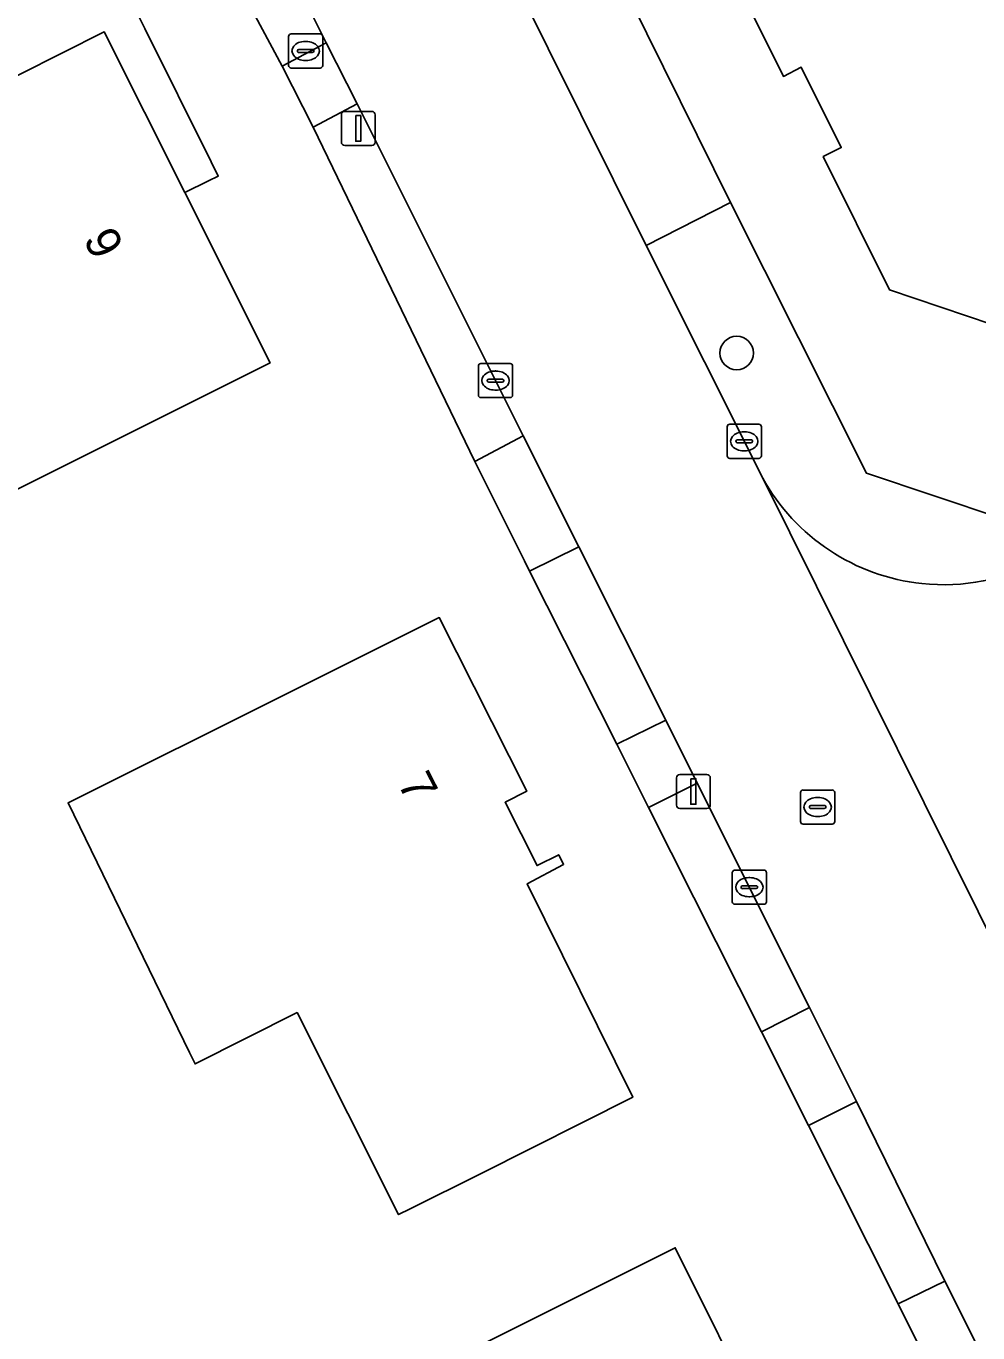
# Model space of a CAD drawing. Extents: x 157320 to 158835, y 386650 to 388491.
# Drawn here: x 158258.31 to 158286.18, y 387061.67 to 387099.95 of the extents above; entities that cross this region are included whole.
import ezdxf

# ---------------------------------------------------------------- set-up
doc = ezdxf.new("R2010")
doc.units = 0
for name, color, linetype in [('IMGEO_Berm_groen', 7, 'Continuous'), ('IMGEO_Boom', 7, 'Continuous'), ('IMGEO_Brandkraan', 7, 'Continuous'), ('IMGEO_Erf', 7, 'Continuous'), ('IMGEO_Groenvoorziening', 7, 'Continuous'), ('IMGEO_Kolk', 7, 'Continuous'), ('IMGEO_Lichtmast', 7, 'Continuous'), ('IMGEO_Pand', 7, 'Continuous'), ('IMGEO_Pand_nummerreeks', 7, 'Continuous'), ('IMGEO_Pand_overbouw', 7, 'Continuous'), ('IMGEO_Rijbaan_lokaal_gesloten', 7, 'Continuous'), ('IMGEO_Rioolput', 7, 'Continuous'), ('IMGEO_Voetpad_halfverhard', 7, 'Continuous'), ('IMGEO_Voetpad_open', 7, 'Continuous')]:
    doc.layers.add(name, color=color, linetype=linetype)

msp = doc.modelspace()

# ---------------------------------------------------------------- linework, layer by layer
at = {"layer": 'IMGEO_Berm_groen'}
msp.add_lwpolyline([(158298.322, 387089.429), (158297.658, 387090.733), (158286.88, 387085.53), (158282.913, 387086.858), (158278.934, 387094.782), (158276.466, 387093.53), (158279.878, 387086.711)], dxfattribs=at)
for centre, radius, start, end in [((158285.179, 387089.646), 6.059, 208.9773, 263.9495), ((158285.177, 387089.645), 6.058, 263.9596, 298.0721)]:
    msp.add_arc(centre, radius, start, end, dxfattribs=at)
at = {"layer": 'IMGEO_Boom'}
msp.add_circle((158279.115, 387090.377), 0.489, dxfattribs=at)
at = {"layer": 'IMGEO_Brandkraan'}
for p, q in [((158265.991, 387098.801), (158265.991, 387099.653)), ((158266.066, 387099.727), (158266.918, 387099.727)), ((158266.479, 387099.507), (158266.504, 387099.507)), ((158266.992, 387099.653), (158266.992, 387098.801)), ((158266.25, 387099.221), (158266.25, 387099.233)), ((158266.688, 387099.184), (158266.29, 387099.184)), ((158266.293, 387099.27), (158266.691, 387099.27)), ((158266.734, 387099.233), (158266.734, 387099.221)), ((158266.918, 387098.727), (158266.066, 387098.727)), ((158266.502, 387098.947), (158266.477, 387098.947))]:
    msp.add_line(p, q, dxfattribs=at)
for points in [[(158265.991, 387098.801), (158265.991, 387099.653)], [(158266.066, 387099.727), (158266.918, 387099.727)], [(158266.992, 387099.653), (158266.992, 387098.801)], [(158266.918, 387098.727), (158266.066, 387098.727)]]:
    msp.add_lwpolyline(points, dxfattribs=at)
for centre, radius, start, end in [((158266.068, 387099.651), 0.0765, 91.552, 178.448), ((158266.068, 387099.651), 0.0765, 91.552, 178.448), ((158266.916, 387099.651), 0.0765, 1.552, 88.448), ((158266.916, 387099.651), 0.0765, 1.552, 88.448), ((158266.29, 387099.23), 0.0403, 85.8775, 175.7526), ((158266.287, 387099.22), 0.0366, 178.938, 274.7102), ((158266.691, 387099.227), 0.043, 264.8664, 352.4533), ((158266.695, 387099.232), 0.0386, 1.7309, 96.639), ((158266.068, 387098.803), 0.0765, 181.552, 268.448), ((158266.068, 387098.803), 0.0765, 181.552, 268.448), ((158266.916, 387098.803), 0.0765, 271.552, 358.448), ((158266.916, 387098.803), 0.0765, 271.552, 358.448)]:
    msp.add_arc(centre, radius, start, end, dxfattribs=at)
for centre, major_axis, ratio, start_param, end_param in [((158266.478, 387099.227), (-0.387, 0.002), 0.722429, 4.712389, 7.853982), ((158266.503, 387099.227), (-0.39, 0.002), 0.717154, 1.570796, 4.712389)]:
    msp.add_ellipse(centre, major_axis=major_axis, ratio=ratio, start_param=start_param, end_param=end_param, dxfattribs=at)
at = {"layer": 'IMGEO_Erf'}
for points in [[(158257.641, 387137.423), (158263.838, 387125.057), (158265.379, 387121.983), (158267.908, 387116.936), (158269.167, 387114.426), (158274.193, 387104.401), (158275.611, 387101.525), (158275.999, 387100.737), (158278.934, 387094.782), (158282.913, 387086.858), (158286.88, 387085.53), (158297.658, 387090.733), (158300.107, 387091.989), (158309.055, 387096.391), (158310.322, 387097.031), (158315.735, 387099.786), (158331.485, 387107.804)], [(158281.221, 387067.743), (158279.839, 387070.491), (158276.533, 387077.064), (158275.603, 387078.914), (158273.051, 387083.988), (158272.901, 387084.287), (158271.445, 387087.201), (158266.716, 387096.998), (158265.806, 387098.781), (158264.289, 387101.61), (158262.265, 387105.678), (158261.678, 387106.873), (158255.854, 387118.733)], [(158245.269, 386990.203), (158246.831, 386991.379), (158255.384, 386984.846), (158259.629, 386985.435), (158270.677, 387000), (158275.25, 387006.028), (158278.419, 387010.102), (158287.187, 387021.646), (158289.046, 387024.094), (158296.351, 387033.712), (158296.642, 387036.944), (158295.373, 387039.708), (158291.012, 387048.166), (158283.847, 387062.521), (158281.221, 387067.743)]]:
    msp.add_lwpolyline(points, dxfattribs=at)
for points in [[(158304.047, 387106.495), (158305.451, 387103.724), (158307.711, 387099.264), (158298.659, 387094.763), (158298.397, 387095.268), (158296.081, 387094.106), (158296.337, 387093.595), (158289.603, 387090.196), (158283.59, 387092.23), (158281.648, 387096.13), (158282.178, 387096.394), (158281.004, 387098.747), (158280.482, 387098.48), (158276.774, 387105.916), (158281.246, 387108.155), (158285.35, 387110.209), (158289.017, 387102.999), (158291.005, 387104.01), (158294.973, 387102.492), (158295.198, 387102.044)], [(158248.206, 387098.888), (158250.26, 387099.928), (158254.72, 387102.186), (158256.858, 387097.915), (158260.595, 387099.785), (158262.95, 387095.081), (158265.452, 387090.085), (158260.979, 387087.852), (158257.418, 387086.074), (158254.21, 387092.499), (158251.958, 387091.375)], [(158263.094, 387069.88), (158259.532, 387077.193), (158265.93, 387080.392), (158270.402, 387082.627), (158272.967, 387077.535), (158272.333, 387077.216), (158273.269, 387075.358), (158273.903, 387075.677), (158274.046, 387075.391), (158272.982, 387074.825), (158276.075, 387068.577), (158271.608, 387066.332), (158269.55, 387065.298), (158269.215, 387065.135), (158266.242, 387071.051), (158263.255, 387069.55)], [(158270.155, 387060.576), (158272.846, 387061.923), (158277.317, 387064.16), (158279.859, 387059.038), (158281.736, 387059.981), (158285.624, 387052.205), (158279.598, 387049.156), (158280.002, 387048.357), (158275.756, 387046.252), (158271.455, 387054.846), (158272.709, 387055.473)]]:
    msp.add_lwpolyline(points, close=True, dxfattribs=at)
at = {"layer": 'IMGEO_Groenvoorziening'}
for points in [[(158267.093, 387099.462), (158265.681, 387102.305), (158264.289, 387101.61), (158265.806, 387098.781)], [(158272.862, 387087.946), (158268.003, 387097.678), (158266.716, 387096.998), (158271.445, 387087.201)], [(158274.496, 387084.698), (158273.051, 387083.988), (158275.603, 387078.914), (158277.038, 387079.619)], [(158277.959, 387077.778), (158276.533, 387077.064), (158279.839, 387070.491), (158281.252, 387071.197)], [(158292.397, 387048.86), (158285.21, 387063.184), (158283.847, 387062.521), (158291.012, 387048.166)]]:
    msp.add_lwpolyline(points, close=True, dxfattribs=at)
at = {"layer": 'IMGEO_Kolk'}
for p, q in [((158271.551, 387089.144), (158271.551, 387089.996)), ((158271.626, 387090.07), (158272.478, 387090.07)), ((158272.039, 387089.85), (158272.064, 387089.85)), ((158272.552, 387089.996), (158272.552, 387089.144)), ((158271.81, 387089.564), (158271.81, 387089.576)), ((158272.248, 387089.527), (158271.85, 387089.527)), ((158271.853, 387089.613), (158272.251, 387089.613)), ((158272.294, 387089.576), (158272.294, 387089.564)), ((158272.062, 387089.29), (158272.037, 387089.29)), ((158272.478, 387089.07), (158271.626, 387089.07)), ((158278.836, 387087.364), (158278.836, 387088.216)), ((158278.911, 387088.29), (158279.763, 387088.29)), ((158279.324, 387088.07), (158279.349, 387088.07)), ((158279.837, 387088.216), (158279.837, 387087.364)), ((158279.095, 387087.784), (158279.095, 387087.796)), ((158279.533, 387087.747), (158279.135, 387087.747)), ((158279.138, 387087.833), (158279.536, 387087.833)), ((158279.579, 387087.796), (158279.579, 387087.784)), ((158279.763, 387087.29), (158278.911, 387087.29)), ((158279.347, 387087.51), (158279.322, 387087.51)), ((158278.986, 387074.3), (158278.986, 387075.152)), ((158279.061, 387075.226), (158279.913, 387075.226)), ((158279.474, 387075.006), (158279.499, 387075.006)), ((158279.987, 387075.152), (158279.987, 387074.3)), ((158279.245, 387074.72), (158279.245, 387074.732)), ((158279.683, 387074.683), (158279.285, 387074.683)), ((158279.288, 387074.769), (158279.686, 387074.769)), ((158279.729, 387074.732), (158279.729, 387074.72)), ((158279.913, 387074.226), (158279.061, 387074.226)), ((158279.497, 387074.446), (158279.472, 387074.446))]:
    msp.add_line(p, q, dxfattribs=at)
for points in [[(158271.551, 387089.144), (158271.551, 387089.996)], [(158271.626, 387090.07), (158272.478, 387090.07)], [(158272.552, 387089.996), (158272.552, 387089.144)], [(158272.478, 387089.07), (158271.626, 387089.07)], [(158278.836, 387087.364), (158278.836, 387088.216)], [(158278.911, 387088.29), (158279.763, 387088.29)], [(158279.837, 387088.216), (158279.837, 387087.364)], [(158279.763, 387087.29), (158278.911, 387087.29)], [(158278.986, 387074.3), (158278.986, 387075.152)], [(158279.061, 387075.226), (158279.913, 387075.226)], [(158279.987, 387075.152), (158279.987, 387074.3)], [(158279.913, 387074.226), (158279.061, 387074.226)]]:
    msp.add_lwpolyline(points, dxfattribs=at)
for centre, radius, start, end in [((158271.628, 387089.994), 0.0765, 91.552, 178.448), ((158271.628, 387089.994), 0.0765, 91.552, 178.448), ((158272.476, 387089.994), 0.0765, 1.552, 88.448), ((158272.476, 387089.994), 0.0765, 1.552, 88.448), ((158271.85, 387089.573), 0.0403, 85.8775, 175.7526), ((158271.847, 387089.563), 0.0366, 178.938, 274.7102), ((158272.251, 387089.57), 0.043, 264.8664, 352.4533), ((158272.255, 387089.575), 0.0386, 1.7309, 96.639), ((158271.628, 387089.146), 0.0765, 181.552, 268.448), ((158271.628, 387089.146), 0.0765, 181.552, 268.448), ((158272.476, 387089.146), 0.0765, 271.552, 358.448), ((158272.476, 387089.146), 0.0765, 271.552, 358.448), ((158278.913, 387088.214), 0.0765, 91.552, 178.448), ((158278.913, 387088.214), 0.0765, 91.552, 178.448), ((158279.761, 387088.214), 0.0765, 1.552, 88.448), ((158279.761, 387088.214), 0.0765, 1.552, 88.448), ((158279.135, 387087.793), 0.0403, 85.8775, 175.7526), ((158279.132, 387087.783), 0.0366, 178.938, 274.7102), ((158279.536, 387087.79), 0.043, 264.8664, 352.4533), ((158279.54, 387087.795), 0.0386, 1.7309, 96.639), ((158278.913, 387087.366), 0.0765, 181.552, 268.448), ((158278.913, 387087.366), 0.0765, 181.552, 268.448), ((158279.761, 387087.366), 0.0765, 271.552, 358.448), ((158279.761, 387087.366), 0.0765, 271.552, 358.448), ((158279.063, 387075.15), 0.0765, 91.552, 178.448), ((158279.063, 387075.15), 0.0765, 91.552, 178.448), ((158279.911, 387075.15), 0.0765, 1.552, 88.448), ((158279.911, 387075.15), 0.0765, 1.552, 88.448), ((158279.285, 387074.729), 0.0403, 85.8775, 175.7526), ((158279.282, 387074.719), 0.0366, 178.938, 274.7102), ((158279.686, 387074.726), 0.043, 264.8664, 352.4533), ((158279.69, 387074.731), 0.0386, 1.7309, 96.639), ((158279.063, 387074.302), 0.0765, 181.552, 268.448), ((158279.063, 387074.302), 0.0765, 181.552, 268.448), ((158279.911, 387074.302), 0.0765, 271.552, 358.448), ((158279.911, 387074.302), 0.0765, 271.552, 358.448)]:
    msp.add_arc(centre, radius, start, end, dxfattribs=at)
for centre, major_axis, ratio, start_param, end_param in [((158272.038, 387089.57), (-0.387, 0.002), 0.722429, 4.712389, 7.853982), ((158272.063, 387089.57), (-0.39, 0.002), 0.717154, 1.570796, 4.712389), ((158279.323, 387087.79), (-0.387, 0.002), 0.722429, 4.712389, 7.853982), ((158279.348, 387087.79), (-0.39, 0.002), 0.717154, 1.570796, 4.712389), ((158279.473, 387074.726), (-0.387, 0.002), 0.722429, 4.712389, 7.853982), ((158279.498, 387074.726), (-0.39, 0.002), 0.717154, 1.570796, 4.712389)]:
    msp.add_ellipse(centre, major_axis=major_axis, ratio=ratio, start_param=start_param, end_param=end_param, dxfattribs=at)
at = {"layer": 'IMGEO_Lichtmast'}
for p, q in [((158267.537, 387096.556), (158267.537, 387097.356)), ((158267.537, 387097.356), (158267.537, 387096.556)), ((158267.637, 387097.456), (158268.427, 387097.456)), ((158268.427, 387097.456), (158267.637, 387097.456)), ((158268.527, 387097.356), (158268.527, 387096.556)), ((158268.527, 387096.556), (158268.527, 387097.356)), ((158268.427, 387096.456), (158267.637, 387096.456)), ((158267.637, 387096.456), (158268.427, 387096.456)), ((158277.452, 387078.03), (158278.242, 387078.03)), ((158278.242, 387078.03), (158277.452, 387078.03)), ((158277.352, 387077.13), (158277.352, 387077.93)), ((158277.352, 387077.93), (158277.352, 387077.13)), ((158278.342, 387077.93), (158278.342, 387077.13)), ((158278.342, 387077.13), (158278.342, 387077.93)), ((158278.242, 387077.03), (158277.452, 387077.03)), ((158277.452, 387077.03), (158278.242, 387077.03))]:
    msp.add_line(p, q, dxfattribs=at)
for points in [[(158267.957, 387097.331), (158268.107, 387097.331), (158268.107, 387096.581), (158267.957, 387096.581), (158267.957, 387097.331)], [(158277.772, 387077.905), (158277.922, 387077.905), (158277.922, 387077.155), (158277.772, 387077.155), (158277.772, 387077.905)]]:
    msp.add_lwpolyline(points, dxfattribs=at)
for centre, start, end in [((158267.637, 387097.356), 90, 180), ((158267.637, 387097.356), 90, 180), ((158268.427, 387097.356), 0, 90), ((158268.427, 387097.356), 360, 90), ((158267.637, 387096.556), 180, 270), ((158267.637, 387096.556), 180, 270), ((158268.427, 387096.556), 270, 0), ((158268.427, 387096.556), 270, 0), ((158277.452, 387077.93), 90, 180), ((158277.452, 387077.93), 90, 180), ((158278.242, 387077.93), 0, 90), ((158278.242, 387077.93), 360, 90), ((158277.452, 387077.13), 180, 270), ((158277.452, 387077.13), 180, 270), ((158278.242, 387077.13), 270, 0), ((158278.242, 387077.13), 270, 0)]:
    msp.add_arc(centre, 0.1, start, end, dxfattribs=at)
at = {"layer": 'IMGEO_Pand'}
for points in [[(158305.451, 387103.724), (158304.047, 387106.495), (158295.198, 387102.044), (158294.973, 387102.492), (158291.005, 387104.01), (158289.017, 387102.999), (158285.35, 387110.209), (158281.246, 387108.155), (158276.774, 387105.916), (158280.482, 387098.48), (158281.004, 387098.747), (158282.178, 387096.394), (158281.648, 387096.13), (158283.59, 387092.23), (158289.603, 387090.196), (158296.337, 387093.595), (158296.081, 387094.106), (158298.397, 387095.268), (158298.659, 387094.763), (158307.711, 387099.264)], [(158254.72, 387102.186), (158250.26, 387099.928), (158248.206, 387098.888), (158251.958, 387091.375), (158254.21, 387092.499), (158257.418, 387086.074), (158260.979, 387087.852), (158265.452, 387090.085), (158262.95, 387095.081), (158260.595, 387099.785), (158256.858, 387097.915)], [(158272.982, 387074.825), (158274.046, 387075.391), (158273.903, 387075.677), (158273.269, 387075.358), (158272.333, 387077.216), (158272.967, 387077.535), (158270.402, 387082.627), (158265.93, 387080.392), (158259.532, 387077.193), (158263.094, 387069.88), (158263.255, 387069.55), (158266.242, 387071.051), (158269.215, 387065.135), (158269.55, 387065.298), (158271.608, 387066.332), (158276.075, 387068.577)], [(158275.756, 387046.252), (158280.002, 387048.357), (158279.598, 387049.156), (158285.624, 387052.205), (158281.736, 387059.981), (158279.859, 387059.038), (158277.317, 387064.16), (158272.846, 387061.923), (158270.155, 387060.576), (158272.709, 387055.473), (158271.455, 387054.846)]]:
    msp.add_lwpolyline(points, close=True, dxfattribs=at)
at = {"layer": 'IMGEO_Pand_overbouw'}
msp.add_lwpolyline([(158254.72, 387102.186), (158256.858, 387097.915), (158260.595, 387099.785), (158262.95, 387095.081), (158263.642, 387095.418), (158263.933, 387095.559), (158263.727, 387095.975), (158261.78, 387099.887), (158261.588, 387100.272), (158259.637, 387104.194), (158259.445, 387104.578), (158258.473, 387104.086)], close=True, dxfattribs=at)
at = {"layer": 'IMGEO_Rijbaan_lokaal_gesloten'}
for points in [[(158298.852, 387048.875), (158287.828, 387070.85), (158287.758, 387070.854), (158279.878, 387086.711), (158276.466, 387093.53), (158271.685, 387103.152), (158266.655, 387113.185), (158265.393, 387115.701), (158262.869, 387120.734), (158261.327, 387123.809), (158255.123, 387136.185)], [(158257.126, 387119.417), (158262.887, 387107.923), (158263.66, 387106.381), (158265.681, 387102.305), (158267.093, 387099.462), (158268.003, 387097.678), (158272.862, 387087.946), (158274.496, 387084.698), (158277.038, 387079.619), (158277.959, 387077.778), (158281.252, 387071.197), (158282.628, 387068.447), (158285.21, 387063.184), (158292.397, 387048.86)], [(158279.878, 387086.711), (158287.758, 387070.854), (158287.828, 387070.85)]]:
    msp.add_lwpolyline(points, dxfattribs=at)
for centre, radius, start, end in [((158285.179, 387089.646), 6.059, 208.9773, 263.9495), ((158285.177, 387089.645), 6.058, 263.9596, 298.0721)]:
    msp.add_arc(centre, radius, start, end, dxfattribs=at)
at = {"layer": 'IMGEO_Rioolput'}
for p, q in [((158280.985, 387076.647), (158280.985, 387077.499)), ((158281.06, 387077.573), (158281.912, 387077.573)), ((158281.473, 387077.353), (158281.498, 387077.353)), ((158281.986, 387077.499), (158281.986, 387076.647)), ((158281.244, 387077.067), (158281.244, 387077.079)), ((158281.682, 387077.03), (158281.284, 387077.03)), ((158281.287, 387077.116), (158281.685, 387077.116)), ((158281.728, 387077.079), (158281.728, 387077.067)), ((158281.912, 387076.573), (158281.06, 387076.573)), ((158281.496, 387076.793), (158281.471, 387076.793))]:
    msp.add_line(p, q, dxfattribs=at)
for points in [[(158280.985, 387076.647), (158280.985, 387077.499)], [(158281.06, 387077.573), (158281.912, 387077.573)], [(158281.986, 387077.499), (158281.986, 387076.647)], [(158281.912, 387076.573), (158281.06, 387076.573)]]:
    msp.add_lwpolyline(points, dxfattribs=at)
for centre, radius, start, end in [((158281.062, 387077.497), 0.0765, 91.552, 178.448), ((158281.062, 387077.497), 0.0765, 91.552, 178.448), ((158281.91, 387077.497), 0.0765, 1.552, 88.448), ((158281.91, 387077.497), 0.0765, 1.552, 88.448), ((158281.284, 387077.076), 0.0403, 85.8775, 175.7526), ((158281.281, 387077.066), 0.0366, 178.938, 274.7102), ((158281.685, 387077.073), 0.043, 264.8664, 352.4533), ((158281.689, 387077.078), 0.0386, 1.7309, 96.639), ((158281.062, 387076.649), 0.0765, 181.552, 268.448), ((158281.062, 387076.649), 0.0765, 181.552, 268.448), ((158281.91, 387076.649), 0.0765, 271.552, 358.448), ((158281.91, 387076.649), 0.0765, 271.552, 358.448)]:
    msp.add_arc(centre, radius, start, end, dxfattribs=at)
for centre, major_axis, ratio, start_param, end_param in [((158281.472, 387077.073), (-0.387, 0.002), 0.722429, 4.712389, 7.853982), ((158281.497, 387077.073), (-0.39, 0.002), 0.717154, 1.570796, 4.712389)]:
    msp.add_ellipse(centre, major_axis=major_axis, ratio=ratio, start_param=start_param, end_param=end_param, dxfattribs=at)
at = {"layer": 'IMGEO_Voetpad_halfverhard'}
msp.add_lwpolyline([(158281.252, 387071.197), (158279.839, 387070.491), (158281.221, 387067.743), (158282.628, 387068.447)], close=True, dxfattribs=at)
at = {"layer": 'IMGEO_Voetpad_open'}
for points in [[(158275.999, 387100.737), (158275.109, 387100.295), (158274.842, 387100.397), (158274.606, 387100.872), (158274.706, 387101.076), (158275.611, 387101.525), (158274.193, 387104.401), (158271.685, 387103.152), (158276.466, 387093.53), (158278.934, 387094.782)], [(158265.806, 387098.781), (158266.716, 387096.998), (158268.003, 387097.678), (158267.093, 387099.462)], [(158272.862, 387087.946), (158271.445, 387087.201), (158272.901, 387084.287), (158273.051, 387083.988), (158274.496, 387084.698)], [(158277.038, 387079.619), (158275.603, 387078.914), (158276.533, 387077.064), (158277.959, 387077.778)], [(158282.628, 387068.447), (158281.221, 387067.743), (158283.847, 387062.521), (158285.21, 387063.184)]]:
    msp.add_lwpolyline(points, close=True, dxfattribs=at)

# ---------------------------------------------------------------- texts
at = {"layer": 'IMGEO_Pand_nummerreeks'}
for s, rotation, p in [('9', 296.5981, (158259.967, 387093.714)), ('7', 296.7283, (158269.171, 387077.781))]:
    msp.add_text(s, height=1, rotation=rotation, dxfattribs=at).set_placement(p)

doc.saveas('drawing.dxf')
